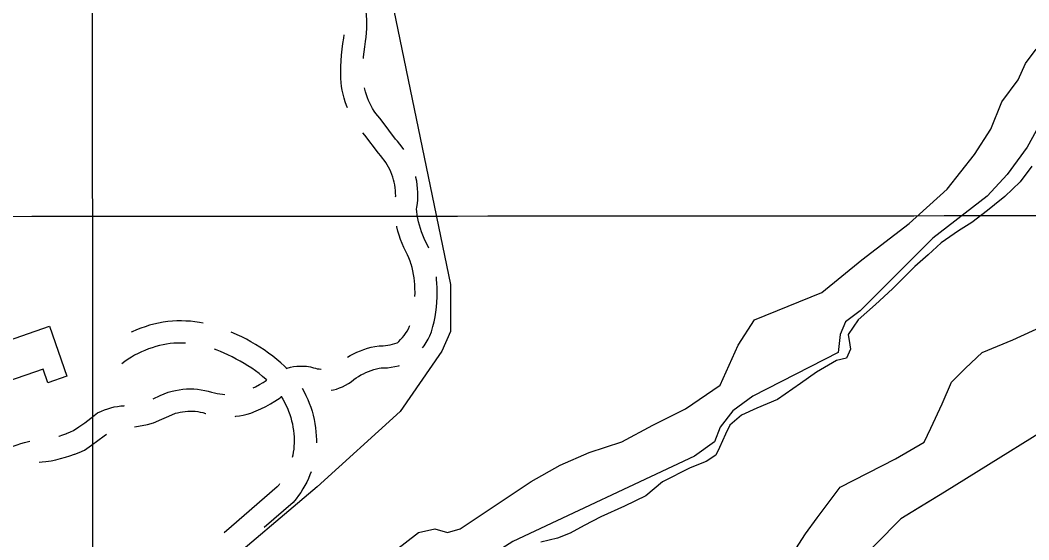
# Model space of a CAD drawing. Extents: x 3297772 to 3335630, y 634068 to 659439.
# Drawn here: x 3307038 to 3308401, y 648104 to 648807 of the extents above; entities that cross this region are included whole.
import ezdxf

# ---------------------------------------------------------------- set-up
doc = ezdxf.new("R2010")
doc.units = 0
for name, color, linetype in [('V-BLDG-OTLN', 7, 'Continuous'), ('V-GRID-MAJR', 7, 'Continuous'), ('V-ROAD-CNTR', 7, 'Continuous'), ('V-SITE-OTLN', 7, 'Continuous'), ('V-SITE-VEGE', 7, 'Continuous'), ('V-TOPO-SHOR', 7, 'Continuous')]:
    doc.layers.add(name, color=color, linetype=linetype)

msp = doc.modelspace()

# ---------------------------------------------------------------- linework, layer by layer
at = {"layer": 'V-BLDG-OTLN'}
msp.add_lwpolyline([(3306956.285, 648350.9670000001), (3307077.881, 648393.26), (3307101.324, 648325.858), (3307075.608, 648316.931), (3307069.161, 648335.4230000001), (3306972.44, 648301.698)], close=True, dxfattribs=at)
at = {"layer": 'V-GRID-MAJR'}
for points in [[(3307142.665, 639451.888), (3307140.4620000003, 642480.638), (3307136.054, 648541.983), (3307131.646, 654603.3520000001), (3307129.441, 657635.958)], [(3301875.511, 648538.54), (3307136.054, 648541.983), (3312396.597, 648546.191), (3317657.139, 648551.165), (3322917.681, 648556.903), (3328178.222, 648563.407), (3333438.761, 648570.676), (3333438.762, 648570.676)]]:
    msp.add_spline(points, degree=3, dxfattribs=at)
at = {"layer": 'V-ROAD-CNTR'}
for points in [[(3307502.0342238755, 648755.5382945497), (3307502.168759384, 648757.3870890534), (3307502.881284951, 648764.2610857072), (3307503.8047943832, 648771.1100566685), (3307505.0100095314, 648778.3642945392), (3307505.797315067, 648784.104926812), (3307506.3594390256, 648789.9637306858), (3307506.6841188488, 648795.8436711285), (3307506.7677271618, 648801.725237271), (3307506.617269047, 648807.606477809), (3307506.226839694, 648813.4807662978), (3307505.59917346, 648819.3326669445), (3307504.736097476, 648825.1534119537), (3307503.636851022, 648830.9372766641), (3307502.306768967, 648836.6678900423), (3307500.743801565, 648842.3452213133), (3307498.9518268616, 648847.9507143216), (3307496.939094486, 648853.4784843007), (3307496.7337606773, 648853.9780582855)], [(3307480.490447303, 648688.8162832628), (3307479.3236889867, 648691.6976632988), (3307477.5241573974, 648696.7673114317), (3307475.9480702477, 648701.904946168), (3307474.5939166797, 648707.1064889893), (3307473.467772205, 648712.3694210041), (3307472.5724978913, 648717.6705370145), (3307471.9070709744, 648723.004189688), (3307471.463156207, 648728.493120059), (3307471.301365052, 648736.5487891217), (3307471.386391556, 648744.3818558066), (3307471.7126925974, 648752.2098922), (3307472.281240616, 648760.0229109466), (3307473.088715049, 648767.8129142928), (3307474.135205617, 648775.5739433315), (3307475.3459904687, 648782.8617054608), (3307475.9586849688, 648787.3291627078)], [(3307556.700896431, 648632.2826563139), (3307554.4486752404, 648635.5249145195), (3307551.383391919, 648639.5352304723), (3307548.1355439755, 648643.4046373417), (3307545.4812514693, 648646.2869279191), (3307527.36235016, 648670.6837384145), (3307523.955581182, 648674.4756297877), (3307521.368802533, 648677.6202903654), (3307518.916328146, 648680.878466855), (3307516.61057266, 648684.2358192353), (3307514.4529460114, 648687.6904364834), (3307512.4460346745, 648691.2354915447), (3307510.5987777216, 648694.8619395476), (3307508.905689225, 648698.5734449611), (3307507.3763110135, 648702.3503367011), (3307506.0138426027, 648706.1886885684), (3307504.8179297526, 648710.087053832), (3307503.79208332, 648714.0275110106), (3307503.4313167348, 648715.7135202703)], [(3308752.507457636, 648666.5346402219), (3308635.3006920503, 648439.1980948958), (3308612.3077380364, 648396.4581803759), (3308590.2817820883, 648362.96124737), (3308549.587863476, 648333.5343062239), (3308478.6350053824, 648288.099397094), (3308287.3353879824, 648168.914635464), (3308228.423505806, 648132.680707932), (3308194.0385745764, 648098.154776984), (3308121.64171937, 648024.190924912), (3308017.39692786, 647944.70708388), (3307973.7430151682, 647918.9731353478), (3307781.580399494, 647845.4142824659), (3307689.009584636, 647796.941379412), (3307663.105636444, 647771.3984304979), (3307639.5876834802, 647743.600486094), (3307615.10773244, 647702.121569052), (3307574.2868140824, 647647.3226786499), (3307538.351885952, 647601.8957695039), (3307504.4889536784, 647566.5878401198), (3307302.7243572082, 647424.1521249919), (3307039.646883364, 647219.9345334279), (3306925.0941124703, 647135.765701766)], [(3307545.519658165, 648568.1244136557), (3307545.5732709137, 648569.6433254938), (3307545.535396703, 648573.3162822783), (3307545.3266261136, 648576.9849202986), (3307544.9507338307, 648580.6443918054), (3307544.406993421, 648584.2836590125), (3307543.6993632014, 648587.8908883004), (3307542.8257026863, 648591.4612812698), (3307541.7889821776, 648594.9883206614), (3307540.589993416, 648598.4680862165), (3307539.236463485, 648601.8851807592), (3307537.7271751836, 648605.232704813), (3307536.0624468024, 648608.5141162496), (3307534.2484132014, 648611.7194714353), (3307532.2957446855, 648614.8311160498), (3307530.1993247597, 648617.8490854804), (3307527.964608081, 648620.7727695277), (3307525.6004560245, 648623.5893626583), (3307522.340748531, 648627.1290720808), (3307504.1116498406, 648651.6742615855), (3307501.2650736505, 648654.8426324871)], [(3307590.2178064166, 648499.0587536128), (3307588.5862192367, 648502.7738699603), (3307586.046305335, 648507.6723493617), (3307584.026042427, 648511.968638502), (3307582.1752891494, 648516.3333539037), (3307580.498559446, 648520.7663638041), (3307578.9931790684, 648525.264689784), (3307577.6647284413, 648529.8150558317), (3307576.516245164, 648534.4152210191), (3307575.545820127, 648539.0554552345), (3307574.7596310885, 648543.7254536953), (3307574.155584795, 648548.433094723), (3307573.882364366, 648551.4839603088), (3307574.351011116, 648554.1738299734), (3307574.9907114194, 648559.1850084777), (3307575.4005094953, 648564.2195051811), (3307575.5787290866, 648569.2686745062), (3307575.5266032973, 648574.3237177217), (3307575.2393738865, 648579.3710797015), (3307574.7232661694, 648584.3956081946), (3307573.9770065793, 648589.3903409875), (3307573.004636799, 648594.3471116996), (3307572.639517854, 648595.8392451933)], [(3307566.5951666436, 648476.6711140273), (3307564.994656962, 648481.3824735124), (3307563.3120678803, 648485.7157767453), (3307561.5077807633, 648489.8241300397), (3307559.145694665, 648494.3796506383), (3307556.631957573, 648499.7253614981), (3307554.3247108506, 648505.1666460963), (3307552.2334405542, 648510.695636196), (3307550.3588209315, 648516.297310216), (3307548.7012715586, 648521.9749441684), (3307547.2697548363, 648527.708778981), (3307547.099126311, 648528.524665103)], [(3307571.6782973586, 648433.3550816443), (3307571.7028048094, 648438.684577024), (3307571.4996251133, 648444.5459742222), (3307571.3710794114, 648449.5868701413), (3307571.053222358, 648454.2265294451), (3307570.5354578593, 648458.8469194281), (3307569.8182514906, 648463.4407271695), (3307568.9043615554, 648467.9996420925), (3307567.7939115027, 648472.5160575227), (3307566.399427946, 648477.2911072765)], [(3307581.834926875, 648363.9404952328), (3307583.975939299, 648366.9568433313), (3307586.7580451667, 648371.3411598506), (3307589.3122448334, 648375.8701833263), (3307591.623528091, 648380.5245241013), (3307593.915228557, 648385.8057393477), (3307595.957943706, 648392.8563624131), (3307597.562538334, 648399.342788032), (3307598.909493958, 648405.8920441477), (3307599.9953395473, 648412.4894618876), (3307600.8174678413, 648419.1213699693), (3307601.3769930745, 648425.7764289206), (3307601.674464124, 648432.4525134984), (3307601.7051951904, 648439.135422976), (3307601.4863748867, 648445.4480257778), (3307601.3449205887, 648450.9951298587), (3307600.938777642, 648456.9234705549), (3307600.603370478, 648459.9165531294)], [(3307285.3147007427, 648397.5730164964), (3307280.2232028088, 648398.472557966), (3307274.183466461, 648399.310402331), (3307268.1169974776, 648399.9269402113), (3307262.0364444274, 648400.3203683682), (3307255.9471740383, 648400.4917114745), (3307249.847226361, 648400.4422346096), (3307243.758031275, 648400.1652531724), (3307237.6851453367, 648399.6697988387), (3307231.32249844, 648398.9133033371), (3307224.9071550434, 648397.6396605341), (3307218.8480261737, 648396.2099907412), (3307212.8376204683, 648394.5609342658), (3307206.8989976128, 648392.6991667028), (3307201.0256774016, 648390.6282904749), (3307195.2284054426, 648388.342890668), (3307189.5234830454, 648385.8558771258), (3307187.857437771, 648385.0574217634)], [(3307480.4142004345, 648351.3981821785), (3307484.0043517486, 648353.5207029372), (3307488.520045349, 648355.9190175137), (3307493.1320967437, 648358.1146300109), (3307497.8387819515, 648360.1008741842), (3307502.627123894, 648361.8763784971), (3307507.4901069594, 648363.4371370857), (3307512.417342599, 648364.7783122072), (3307517.398563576, 648365.8981661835), (3307523.4075245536, 648366.9699157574), (3307528.451656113, 648366.9626353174), (3307531.7086276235, 648367.1539451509), (3307534.9470585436, 648367.5389498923), (3307538.1563699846, 648368.1174725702), (3307541.32760079, 648368.8873259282), (3307544.445550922, 648369.843800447), (3307547.499732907, 648370.9861804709), (3307548.624021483, 648371.4852073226), (3307549.759071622, 648372.5335376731), (3307552.2992003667, 648375.1379526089), (3307554.7018216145, 648377.8682788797), (3307556.955306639, 648380.7190731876), (3307559.0620607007, 648383.6871566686), (3307561.0099548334, 648386.7568401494), (3307562.7937551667, 648389.9198166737), (3307564.4104719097, 648393.1754758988), (3307564.82502353, 648394.1308085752)], [(3307398.1098843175, 648336.5170480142), (3307395.420007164, 648339.1188349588), (3307390.2069770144, 648343.8600928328), (3307384.8518236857, 648348.4395246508), (3307379.3588022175, 648352.8508467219), (3307373.7376018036, 648357.0894692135), (3307367.986129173, 648361.1591496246), (3307362.1086808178, 648365.0499754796), (3307356.1166754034, 648368.7568668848), (3307350.0164901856, 648372.277685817), (3307343.810247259, 648375.609717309), (3307337.506742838, 648378.7507747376), (3307331.5601711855, 648381.4903742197), (3307326.6004693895, 648383.9922593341), (3307323.339863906, 648385.4898855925)], [(3307261.508641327, 648370.2917876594), (3307260.6455555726, 648370.3476316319), (3307255.646825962, 648370.4882885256), (3307250.6507736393, 648370.4477653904), (3307245.659968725, 648370.2207468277), (3307240.6768546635, 648369.8142011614), (3307236.02150156, 648369.2606966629), (3307231.2748449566, 648368.3183394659), (3307226.2639738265, 648367.1360092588), (3307221.2963795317, 648365.7730657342), (3307216.377002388, 648364.2308332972), (3307211.5183225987, 648362.5177095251), (3307206.727594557, 648360.6291093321), (3307202.004516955, 648358.5701228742), (3307197.3577635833, 648356.3431574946), (3307192.796125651, 648353.9509686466), (3307188.318807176, 648351.3956077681), (3307183.937008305, 648348.683928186), (3307179.6572434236, 648345.8174725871), (3307175.262746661, 648342.6407049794)], [(3307371.2555856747, 648320.5443012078), (3307370.3610229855, 648321.3579071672), (3307365.7061763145, 648325.3384753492), (3307360.9311977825, 648329.1731532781), (3307356.0383981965, 648332.8625307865), (3307351.037870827, 648336.4008503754), (3307345.9333191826, 648339.7800245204), (3307340.7233245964, 648343.0031331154), (3307335.419509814, 648346.064314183), (3307330.0217527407, 648348.962282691), (3307324.5372571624, 648351.6952252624), (3307318.5238288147, 648354.4656257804), (3307313.5795306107, 648356.959740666), (3307309.0397804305, 648359.044889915), (3307304.4226396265, 648360.9649426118), (3307300.573838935, 648362.4034281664)], [(3307397.442656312, 648336.2171468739), (3307399.0039426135, 648336.7304072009), (3307403.279587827, 648337.8294919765), (3307407.610953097, 648338.6511567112), (3307411.996295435, 648339.190654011), (3307416.402829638, 648339.4422359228), (3307420.81439979, 648339.4088732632), (3307425.217052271, 648339.0880737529), (3307430.456023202, 648338.3636006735), (3307434.591533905, 648336.998019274), (3307437.0204879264, 648336.3693318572), (3307439.4913780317, 648335.8953833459), (3307441.9810116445, 648335.583908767), (3307444.4809931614, 648335.4334635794), (3307444.8815506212, 648335.4356517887)], [(3307458.5215010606, 648306.6753513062), (3307461.3262858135, 648307.2432214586), (3307465.6166677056, 648308.4069315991), (3307469.825409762, 648309.8435633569), (3307473.9339217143, 648311.554909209), (3307477.921652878, 648313.5276384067), (3307481.7684781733, 648315.754545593), (3307485.544153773, 648318.2782040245), (3307489.22167972, 648321.1760648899), (3307492.278118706, 648323.3697787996), (3307495.438349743, 648325.429837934), (3307498.6816482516, 648327.3472970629), (3307502.0099546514, 648329.1149824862), (3307505.4179032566, 648330.7373699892), (3307508.8912180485, 648332.2031258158), (3307512.430876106, 648333.5156215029), (3307516.0178930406, 648334.6668629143), (3307519.650657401, 648335.6556877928), (3307523.3254364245, 648336.4818338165), (3307526.0404754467, 648336.9660842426), (3307529.310343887, 648336.9613646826), (3307534.3613723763, 648337.2580548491), (3307539.3829414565, 648337.8550501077), (3307544.3616300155, 648338.7525274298), (3307549.27239921, 648339.9446740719), (3307550.7989356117, 648340.4129603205)], [(3307353.177843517, 648310.0191478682), (3307356.1060889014, 648311.4668644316), (3307361.3639777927, 648314.3285112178), (3307366.5072588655, 648317.3929812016), (3307370.536242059, 648320.0121858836), (3307371.5914249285, 648321.039950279)], [(3307217.719314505, 648295.3222233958), (3307227.314351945, 648299.5010202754), (3307238.2250567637, 648303.9283786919), (3307243.3762303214, 648305.4069088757), (3307248.1947412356, 648306.5312280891), (3307253.061449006, 648307.4088892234), (3307257.963292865, 648308.0402051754), (3307262.8971769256, 648308.4253694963), (3307267.8393419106, 648308.5576013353), (3307272.77987117, 648308.444297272), (3307277.715759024, 648308.0790699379), (3307282.6247636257, 648307.4647059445), (3307287.4937651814, 648306.6030402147), (3307292.308571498, 648305.4999174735), (3307296.716909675, 648304.253678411), (3307300.629346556, 648303.1380655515), (3307304.196998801, 648302.3169195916), (3307307.8045268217, 648301.6811227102), (3307311.44107986, 648301.2309929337), (3307314.7396963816, 648300.994738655)], [(3307419.1363496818, 648309.4894960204), (3307421.8102711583, 648304.6641061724), (3307424.366873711, 648299.5754730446), (3307426.722909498, 648294.3910777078), (3307428.8690612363, 648289.1145161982), (3307430.803970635, 648283.7619739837), (3307432.5270835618, 648278.3289162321), (3307434.02941731, 648272.8367414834), (3307435.3144628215, 648267.2890515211), (3307436.377980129, 648261.6932971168), (3307437.2179612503, 648256.0591684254), (3307437.8289911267, 648250.4379153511), (3307438.221197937, 648245.1431234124), (3307438.393592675, 648239.7750688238), (3307438.348186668, 648235.5576520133)], [(3307328.4549032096, 648271.4090810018), (3307329.3237992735, 648271.4811942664), (3307334.4866430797, 648272.1774795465), (3307339.608770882, 648273.1403738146), (3307344.6708514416, 648274.3639154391), (3307349.9565836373, 648275.9344762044), (3307356.9717111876, 648278.741217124), (3307363.5127939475, 648281.6625302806), (3307369.9299110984, 648284.8351355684), (3307376.2180222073, 648288.2574887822), (3307382.366741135, 648291.9210187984), (3307389.3577579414, 648296.4658141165), (3307391.0777581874, 648298.1411208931)], [(3307390.5886846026, 648298.6969103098), (3307390.7581162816, 648298.4412596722), (3307393.0936906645, 648294.591625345), (3307395.275728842, 648290.6538938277), (3307397.2971262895, 648286.6305269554), (3307399.1610905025, 648282.5289222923), (3307400.8569387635, 648278.3594838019), (3307402.3880293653, 648274.1240260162), (3307403.7489164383, 648269.8330837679), (3307404.93658269, 648265.4912585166), (3307405.9535371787, 648261.1009484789), (3307406.7940198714, 648256.6787028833), (3307407.4580387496, 648252.2248315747), (3307407.9490088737, 648247.7080846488), (3307408.256802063, 648243.5528765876), (3307408.388407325, 648239.4549311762), (3307408.3442972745, 648235.3578859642), (3307408.1262258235, 648231.2638540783), (3307407.7339654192, 648227.1819213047), (3307407.1701958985, 648223.11862393), (3307406.4345976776, 648219.0858148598), (3307405.6946111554, 648215.8205448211)], [(3308478.6350053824, 648288.099397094), (3308287.3383879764, 648168.9156354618), (3308256.323450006, 648149.823673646), (3308228.4215058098, 648132.6787079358), (3308194.0385745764, 648098.154776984), (3308121.955718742, 648024.5109242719), (3308083.39179587, 647991.2959907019), (3308054.69185327, 647969.601034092), (3308016.9859286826, 647944.4650843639), (3307973.7430151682, 647918.9731353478), (3307781.478399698, 647845.375282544), (3307728.9335047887, 647818.8303356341), (3307688.650585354, 647796.795379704), (3307669.7056232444, 647778.934415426), (3307639.7426831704, 647743.86248557), (3307615.31273203, 647702.468568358), (3307565.6738313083, 647634.5307042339), (3307542.41287783, 647604.8737635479), (3307529.5649035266, 647591.156790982), (3307504.071954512, 647566.3718405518), (3307456.64304937, 647528.8359156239), (3307302.6213574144, 647424.0721251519), (3307039.9518827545, 647220.171532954), (3306973.8190150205, 647172.2116288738)], [(3307100.7800869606, 648248.2130918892), (3307106.1520360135, 648250.3484894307), (3307110.1426414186, 648252.1016752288), (3307117.325407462, 648257.0488413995), (3307125.466619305, 648262.8748413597), (3307133.4968999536, 648268.8454766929), (3307142.7555645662, 648275.9961722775), (3307147.905717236, 648278.4836091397), (3307152.1113994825, 648280.2426582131), (3307156.4080315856, 648281.7745643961), (3307160.782310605, 648283.0714123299), (3307165.215074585, 648284.1312889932), (3307169.702593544, 648284.9502946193), (3307174.2193165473, 648285.5271818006), (3307178.081932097, 648285.8108942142), (3307179.1594051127, 648285.9311892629)], [(3307192.804368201, 648257.4128831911), (3307195.5139297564, 648257.8009260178), (3307202.7697200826, 648259.06692971), (3307209.992279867, 648260.5575363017), (3307218.416432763, 648262.5699101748), (3307229.3993198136, 648267.6873965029), (3307238.945648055, 648271.8449797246), (3307248.0309432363, 648275.5316213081), (3307250.9277696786, 648276.3630911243), (3307254.269258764, 648277.1427719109), (3307257.642550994, 648277.7511107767), (3307261.0487071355, 648278.1897948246), (3307264.4668230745, 648278.4566305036), (3307267.8966580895, 648278.5483986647), (3307271.32812883, 648278.4697027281), (3307274.744240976, 648278.216930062), (3307278.1452363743, 648277.7912940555), (3307281.5262348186, 648277.1929597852), (3307284.873428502, 648276.4260825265), (3307288.5230903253, 648275.394321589), (3307288.910492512, 648275.2838556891)], [(3306972.5965928, 648181.2299142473), (3306976.5948196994, 648187.6324459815), (3306979.50859725, 648191.9429759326), (3306982.6651851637, 648196.1778727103), (3306986.0194830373, 648200.2641221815), (3306989.558585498, 648204.1880098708), (3306993.2805958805, 648207.948070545), (3306997.1732754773, 648211.5260620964), (3307001.2223857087, 648214.9166306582), (3307005.431875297, 648218.1218843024), (3307009.7871858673, 648221.1241558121), (3307014.2703427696, 648223.9190753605), (3307018.942166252, 648226.5373500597), (3307023.8607828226, 648228.9462555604), (3307028.7969257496, 648231.0965642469), (3307033.81835302, 648233.0318229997), (3307038.921191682, 648234.7433977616), (3307044.0959792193, 648236.2337821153), (3307049.3302530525, 648237.493927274), (3307051.1974397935, 648237.8581091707)], [(3307090.5084024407, 648244.7790821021), (3307090.5935322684, 648244.802683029), (3307095.843848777, 648246.4638412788), (3307101.2845991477, 648248.4032132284)], [(3307111.8619130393, 648220.3349081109), (3307117.7299639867, 648222.6675105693), (3307124.8153585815, 648225.7803247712), (3307134.564592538, 648232.4951586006), (3307143.147380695, 648238.6371586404), (3307151.6171000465, 648244.9345233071), (3307154.7913976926, 648247.3861118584)], [(3307063.729294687, 648209.55668981), (3307063.7408471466, 648209.5584241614), (3307067.7866588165, 648209.9855681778), (3307072.936182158, 648210.3031166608), (3307079.9168911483, 648211.4484349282), (3307086.3722499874, 648212.7466950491), (3307092.779358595, 648214.2771247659), (3307099.1284677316, 648216.0373169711), (3307105.4081512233, 648218.0241587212), (3307111.3574008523, 648220.1447867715)], [(3307431.1909060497, 648196.3795935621), (3307429.7675685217, 648192.4811912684), (3307427.7114850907, 648187.5173318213), (3307425.4502745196, 648182.6480783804), (3307422.981859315, 648177.8712693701), (3307420.311245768, 648173.2064917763), (3307417.449327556, 648168.6636924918), (3307414.3959414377, 648164.2407645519), (3307411.154237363, 648159.9517756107), (3307407.1400587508, 648155.0809369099), (3307367.9037897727, 648121.0767520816)], [(3307388.6658658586, 648179.952103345), (3307387.601762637, 648178.5442243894), (3307385.589941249, 648176.1030630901), (3307323.635906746, 648122.4104848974), (3307313.6588256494, 648113.9403470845)]]:
    msp.add_lwpolyline(points, dxfattribs=at)
at = {"layer": 'V-SITE-OTLN'}
msp.add_lwpolyline([(3307862.054, 649829.672), (3307617.185, 649646.1140000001), (3307514.725, 649551.478), (3307445.276, 649441.525), (3307425.349, 649309.281), (3307452.057, 649127.188), (3307540.2660000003, 648833.142), (3307619.7800000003, 648449.533), (3307619.4790000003, 648386.123), (3307608.049, 648359.433), (3307551.694, 648277.816), (3307439.552, 648176.338), (3307162.734, 647941.922), (3306865.114, 647681.412)], dxfattribs=at)
at = {"layer": 'V-SITE-VEGE'}
for points in [[(3307544.348, 648089.712), (3307576.278, 648114.292), (3307598.384, 648119.207), (3307615.579, 648114.292), (3307632.772, 648119.207), (3307728.565, 648183.113), (3307767.866, 648205.237), (3307807.165, 648222.443), (3307851.378, 648237.1900000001), (3307893.134, 648259.313), (3307937.347, 648281.435), (3307984.014, 648313.388), (3308008.578, 648367.468), (3308030.684, 648401.876), (3308121.5640000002, 648438.746), (3308175.603, 648482.9890000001), (3308239.466, 648532.149), (3308291.046, 648578.852), (3308327.89, 648625.555), (3308349.994, 648659.965), (3308364.734, 648696.835), (3308386.84, 648726.333), (3308396.664, 648748.455), (3308411.401, 648768.118)], [(3308411.401, 648657.507), (3308399.119, 648635.387), (3308372.1, 648598.517), (3308345.083, 648569.019), (3308271.396, 648512.486), (3308173.145, 648414.166), (3308153.497, 648399.4180000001), (3308146.128, 648382.211), (3308143.668, 648357.631), (3308028.227, 648298.638), (3308001.207, 648278.976), (3307984.014, 648256.853), (3307976.644, 648237.1900000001), (3307949.626, 648217.525), (3307704.004, 648102), (3307603.2970000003, 648038.094), (3307549.261, 648006.139), (3307347.85, 647814.415), (3307158.717, 647639.897), (3307131.698, 647617.775), (3307097.312, 647585.822), (3307045.731, 647539.1190000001), (3306986.7800000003, 647494.8740000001)]]:
    msp.add_lwpolyline(points, dxfattribs=at)
at = {"layer": 'V-TOPO-SHOR'}
for points in [[(3308405.177, 648609.959), (3308389.518, 648588.426), (3308368.682, 648568.649), (3308354.803, 648557.479), (3308345.257, 648549.746), (3308324.4390000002, 648533.4230000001), (3308306.236, 648522.2760000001), (3308282.826, 648505.966), (3308265.463, 648489.627), (3308247.24, 648474.156), (3308216.849, 648444.053), (3308194.276, 648422.553), (3308170.843, 648401.9230000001), (3308156.923, 648382.111), (3308159.45, 648368.27), (3308160.286, 648362.219), (3308155.043, 648350.144), (3308141.198, 648346.752), (3308114.335, 648331.322), (3308092.6550000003, 648315.868), (3308061.4390000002, 648294.411), (3308033.728, 648282.443), (3308012.94, 648273.034), (3307997.318, 648259.282), (3307991.211, 648247.211), (3307983.349, 648229.099), (3307978.114, 648218.752), (3307965.109, 648210.1730000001), (3307943.464, 648201.633), (3307906.211, 648182.795), (3307883.65, 648163.888), (3307855.066, 648150.197), (3307823.019, 648135.657), (3307800.4930000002, 648123.6630000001), (3307781.43, 648113.385), (3307764.112, 648106.552), (3307741.619, 648101.473)], [(3308086.406, 648092.061), (3308099.468, 648112.7390000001), (3308115.127, 648134.272), (3308146.435, 648175.607), (3308220.943, 648214.144), (3308259.941, 648236.43), (3308268.6720000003, 648255.4010000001), (3308284.384, 648288.167), (3308296.623, 648317.4940000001), (3308315.727, 648336.4180000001), (3308338.3000000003, 648357.916), (3308379.864, 648375.004), (3308437.894, 648401.522)]]:
    msp.add_lwpolyline(points, dxfattribs=at)

doc.saveas('drawing.dxf')
